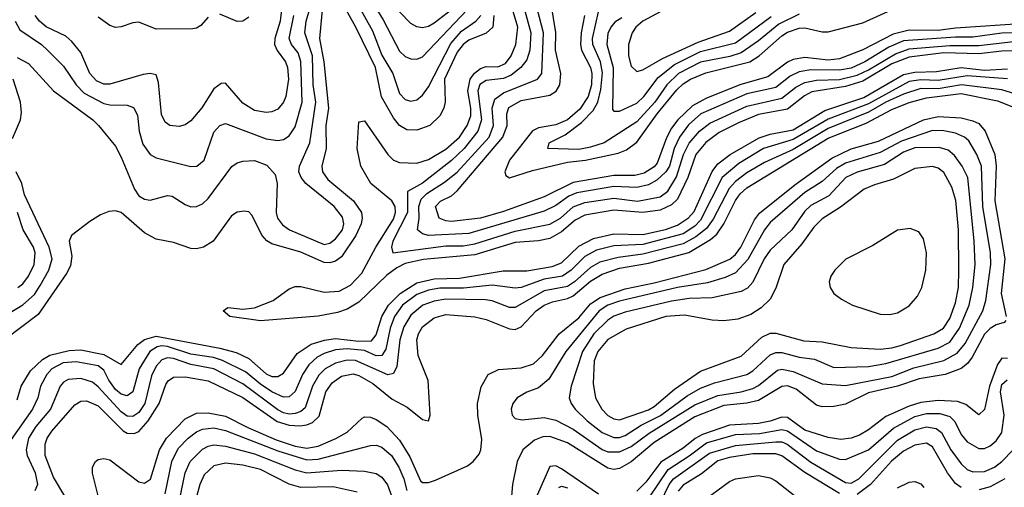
# Model space of a CAD drawing. Header units: inches. Extents: x 884549 to 1028252, y 526810 to 653624.
# Tile 378 of 656: x 914399 to 917798, y 616901 to 618515. Entities that reach past the tile are written whole.
import ezdxf

# ---------------------------------------------------------------- set-up
doc = ezdxf.new("R2010")
doc.units = ezdxf.units.IN
doc.header["$MEASUREMENT"] = 0
doc.layers.add('A9611', color=7, linetype='Continuous')

msp = doc.modelspace()

# ---------------------------------------------------------------- linework, layer by layer
at = {"layer": 'A9611', "color": 5}
for points, elevation in [([(915452.2, 618647.8), (915434.5, 618450), (915448.9, 618370), (915464.8, 618210), (915456.6, 618150), (915457.7, 618070), (915442.3, 618010), (915444.9, 617990), (915463.5, 617963.5), (915551.4, 617890), (915579, 617850), (915581.7, 617830), (915577.8, 617810), (915560.1, 617770), (915510, 617696.7), (915490, 617681.7), (915470, 617675.8), (915450, 617676.5), (915370, 617712), (915270, 617741.2), (915252.1, 617752.1), (915236.8, 617770), (915200.1, 617840.1), (915190, 617851.3), (915174.4, 617854.4), (915150, 617851.1), (915130, 617837.8), (915067, 617750), (915034.3, 617730), (915010, 617724.3), (914990, 617725), (914930, 617745.9), (914870, 617757.2), (914830, 617779.5), (914750, 617849.1), (914730, 617855.1), (914706.6, 617853.4), (914678, 617842), (914641, 617819), (914577.7, 617770), (914569.9, 617750), (914579.2, 617699.2), (914574.9, 617665.1), (914561.2, 617638.8), (914462.9, 617497.1), (914350, 617412.2)], 2520), ([(917890, 618407.9), (917790, 618406.6), (917710, 618397.2), (917590, 618400.5), (917470, 618385.8), (917410, 618362.6), (917310, 618302.7), (917250, 618284.2), (917134.3, 618265.7), (917108.1, 618251.9), (917050, 618206.7), (916950, 618187.9), (916880.4, 618159.6), (916814.5, 618125.5), (916768.4, 618091.6), (916733.4, 618050), (916706.4, 617970), (916670, 617895.8), (916650, 617876.5), (916610, 617857.3), (916550, 617849.8), (916450, 617858), (916350, 617840.2), (916316.6, 617823.4), (916270, 617782.7), (916230, 617759.6), (916190, 617751.8), (916110, 617745.5), (915970, 617703.5), (915793, 617687), (915730, 617673.5), (915701.1, 617658.9), (915666.9, 617633.1), (915570, 617540.3), (915530, 617515.8), (915496.2, 617503.8), (915430, 617491.2), (915230, 617475.6), (915125.2, 617490), (915101.2, 617510), (915118, 617522), (915170, 617515.6), (915210, 617520.6), (915274.5, 617545.5), (915330, 617585.4), (915350, 617593.8), (915370, 617594.4), (915450, 617573.9), (915501.7, 617578.3), (915541, 617599), (915579.9, 617640.1), (915629.2, 617730), (915690, 617826.9), (915696.8, 617850), (915695.4, 617870), (915683.4, 617890), (915612, 617950), (915576.7, 618010), (915563.8, 618070), (915570, 618163), (915590, 618165.6), (915670.2, 618050.2), (915690, 618030.7), (915710, 618021.7), (915770, 618019.9), (915810, 618033), (915870, 618067.7), (915917.1, 618110), (915944.5, 618150), (915956.3, 618183.7), (915957.1, 618210), (915946.9, 618270), (915954.5, 618310), (915969.7, 618330.3), (915990, 618346.8), (916010, 618353.3), (916050, 618352.9), (916076.2, 618363.8), (916095.8, 618390), (916112, 618430), (916118.7, 618490), (916083.6, 618610)], 2480), ([(915546.1, 618606.1), (915616.9, 618476.9), (915650, 618393), (915687.3, 618330), (915710, 618260.4), (915730, 618239.6), (915750, 618234), (915770, 618239.1), (915790, 618254.5), (915810, 618283.8), (915887.2, 618432.8), (915924.5, 618475.5), (915973.9, 618510), (915991.8, 618530)], 2540), ([(915584.2, 618630), (915654.4, 618514.4), (915710, 618406.3), (915730, 618388.4), (915750, 618380.1), (915770, 618379.5), (915790, 618387.5), (915945.7, 618550)], 2560), ([(916126.1, 618610), (916163.5, 618470), (916159.9, 618410), (916150, 618377), (916129.9, 618350), (916096.5, 618323.5), (916070, 618312.7), (916010, 618304.9), (915988.3, 618291.7), (915981, 618270), (915994, 618170), (915981.2, 618130), (915933.6, 618070), (915890, 618028.9), (915790, 617950.4), (915738.5, 617921.5), (915737.5, 617850), (915687.1, 617750), (915682.9, 617730), (915687.6, 617710), (915870, 617734.3), (915930, 617734.9), (915970, 617741.1), (916110, 617784.9), (916230, 617809.5), (916266.1, 617830), (916310, 617869), (916350, 617883.5), (916450, 617898.9), (916531.9, 617888.1), (916610, 617903.6), (916636.6, 617923.4), (916666.9, 617973.1), (916691.3, 618050), (916710.6, 618089.4), (916745.9, 618130), (916782.3, 618157.7), (916910, 618216.6), (917030, 618243.9), (917078.2, 618281.8), (917110, 618298), (917150, 618306.5), (917230, 618309.1), (917290, 618323.5), (917330, 618341.9), (917422.9, 618397.1), (917470, 618414.7), (917610, 618426.7), (917710, 618425.7), (917830, 618439.9)], 2460), ([(917870, 618471.5), (917790, 618468.2), (917690, 618454.5), (917630, 618455), (917450, 618441.8), (917400, 618420), (917317.4, 618370), (917270, 618348.1), (917230, 618340.6), (917130, 618341.6), (917090, 618335.5), (917059.6, 618320.4), (917010, 618281.4), (916910, 618259.4), (916750.9, 618190), (916707.8, 618152.2), (916676.7, 618110), (916658.3, 618070), (916642.3, 618010), (916630.2, 617989.8), (916599.1, 617960.9), (916570, 617945.1), (916530, 617935.5), (916450, 617939.4), (916322.8, 617917.2), (916294.6, 617905.4), (916250, 617873.4), (916210, 617854), (915950, 617777), (915810, 617769.7), (915790, 617775.5), (915773.1, 617790), (915778.2, 617830), (915777.1, 617870), (915784.8, 617895.2), (915804.6, 617915.4), (915865.9, 617954.1), (915910, 617988.9), (916019.7, 618110), (916034.7, 618150), (916030.7, 618210), (916039.2, 618240.8), (916070, 618262.8), (916186.9, 618310), (916202.3, 618330), (916208, 618470), (916165.8, 618630)], 2440), ([(914390, 618384.8), (914430, 618363.9), (914515.7, 618270), (914651.5, 618170), (914671.7, 618150), (914730, 618078.2), (914750, 618040.7), (914795.8, 617930), (914810, 617907.5), (914830, 617895.3), (914850, 617892.1), (914910, 617907.8), (914925.9, 617905.9), (914970, 617877.4), (914990, 617869.4), (915010, 617870.1), (915030, 617879.4), (915050, 617897.4), (915131.4, 618008.6), (915150, 618021.4), (915170, 618027.2), (915210, 618029.5), (915252.5, 618012.5), (915281.3, 617981.3), (915288.1, 617950), (915284.1, 617850), (915289.8, 617829.8), (915306.5, 617806.5), (915331.1, 617790), (915450, 617739), (915470, 617743.4), (915490, 617759.1), (915514.2, 617790), (915518.6, 617810), (915513.3, 617833.3), (915484.6, 617870), (915387.4, 617950), (915370.9, 617970), (915363.4, 617990), (915365.2, 618010), (915400.9, 618090), (915421.1, 618230), (915412.9, 618290), (915410.1, 618390), (915383.5, 618470), (915387.7, 618510), (915407.1, 618572.9)], 2540), ([(916036.3, 618530), (916032.3, 618490), (916010, 618468.6), (915950, 618444.6), (915930, 618429.4), (915910, 618403.3), (915865.4, 618310), (915868.6, 618231.4), (915863.5, 618210), (915850, 618183.4), (915814.6, 618150), (915770, 618134.2), (915735.3, 618135.3), (915710, 618150.5), (915690, 618176.9), (915648.7, 618248.7), (915627.8, 618350), (915559.3, 618490), (915504.6, 618590)], 2520), ([(917870, 618501.7), (917630, 618486.1), (917570, 618477.4), (917470, 618479.5), (917414.7, 618465.3), (917310, 618411.3), (917230, 618380.5), (917190, 618375.4), (917110, 618384.4), (917070, 618378.3), (917050, 618368.3), (916981.9, 618318.1), (916889, 618291), (916770, 618244.1), (916722.4, 618217.6), (916670.8, 618170), (916650, 618141.2), (916632.6, 618107.4), (916600.5, 618019.5), (916590, 618006.8), (916554.8, 617985.2), (916522.7, 617977.3), (916450, 617977.1), (916310, 617952.6), (916210, 617903.6), (916070, 617853.3), (915990, 617829.7), (915890, 617818.9), (915870, 617820.6), (915847.7, 617830), (915834.5, 617870), (915851.7, 617888.3), (915890, 617907.4), (915910, 617924.6), (916067.1, 618110), (916082.3, 618150), (916080.7, 618190), (916088, 618212), (916130, 618236.7), (916230, 618254.2), (916251.4, 618268.6), (916263.8, 618290), (916267.4, 618330), (916248.6, 618410), (916250.5, 618470.5), (916234.3, 618570)], 2420), ([(914384.1, 618510), (914400, 618480), (914474.4, 618430), (914495.7, 618410), (914550, 618354.8), (914594.1, 618290), (914621.6, 618261.6), (914690, 618225.9), (914710, 618220.9), (914770, 618219.8), (914792.3, 618212.3), (914806, 618186), (914811.7, 618130), (914824.9, 618084.9), (914849.4, 618050), (914870, 618038.4), (914990, 618008.3), (915010.4, 618009.6), (915035.7, 618030), (915070, 618127.3), (915090, 618149.4), (915110, 618156.6), (915250, 618104.4), (915290, 618097.7), (915310, 618101.9), (915330, 618114), (915350, 618145.2), (915374.1, 618230), (915370, 618370.9), (915360.4, 618400.4), (915337.9, 618430), (915329.7, 618450), (915345.7, 618530)], 2560), ([(915303.3, 618550), (915298.1, 618510), (915279.5, 618450), (915279.3, 618430), (915288.4, 618408.4), (915316.8, 618370), (915323.5, 618350), (915326.8, 618310), (915318.1, 618250), (915309.6, 618230.4), (915290, 618206.4), (915270, 618197.1), (915250, 618194.6), (915210, 618201.7), (915170, 618227.4), (915110, 618296.3), (915094.6, 618294.6), (915070, 618276.2), (915028.5, 618211.5), (914990, 618166), (914970, 618152.2), (914950, 618146.3), (914917.1, 618150), (914901.8, 618161.8), (914888.3, 618188.3), (914878.6, 618298.6), (914870, 618324.4), (914850, 618329.5), (914825.7, 618325.7), (914710, 618292.5), (914690, 618292.6), (914664, 618304), (914641.6, 618330), (914610, 618401.9), (914579.7, 618439.7), (914558.3, 618458.3), (914490.8, 618490.8), (914467.9, 618510), (914453, 618530)], 2580), ([(915190, 618523.5), (915170, 618510.1), (915150, 618508.8), (915090, 618534.3)], 2620), ([(915890, 618549.2), (915830, 618503), (915810, 618491.7), (915790, 618487.5), (915770, 618491.1), (915750, 618502), (915710, 618542.2)], 2580), ([(916348.9, 618530), (916337.8, 618470), (916335.8, 618430), (916339.2, 618410), (916369.5, 618350), (916374, 618330), (916373, 618290), (916361.4, 618250), (916333.1, 618206.9), (916290, 618169.8), (916250, 618151.8), (916190, 618141.6), (916170, 618131.7), (916090.3, 618030), (916074.1, 617990), (916077, 617977), (916090, 617969.6), (916170, 617994.5), (916290, 618023.8), (916352.9, 618030), (916465.3, 618054.7), (916494.3, 618065.7), (916530, 618092), (916600.4, 618190), (916667.4, 618272.6), (916690, 618294.2), (916714.9, 618310), (916768.5, 618331.5), (916920.3, 618370), (916952.2, 618390), (917030, 618459.3), (917050, 618472.1), (917090, 618486.1), (917110, 618486.8), (917170, 618472.8), (917190, 618473.5), (917310, 618504.5), (917396.4, 618543.6)], 2380), ([(917090, 618534.4), (917020.4, 618499.6), (916950, 618442.3), (916890, 618401.4), (916851.3, 618388.7), (916750, 618368.3), (916673.9, 618330), (916632.8, 618290), (916592.2, 618230), (916530, 618162.4), (916417.2, 618090), (916370, 618074.7), (916330, 618067.5), (916223, 618070), (916226.6, 618090), (916282.7, 618117.3), (916339.3, 618160.7), (916378.6, 618201.4), (916395, 618230), (916405.5, 618274.5), (916411.3, 618331.3), (916403.8, 618370), (916377.8, 618430), (916376.8, 618450), (916397.6, 618542.4)], 2360), ([(916614.8, 618545.2), (916550, 618509.7), (916526.1, 618490), (916514, 618470), (916500.6, 618430), (916500.9, 618390), (916510, 618354.7), (916530, 618336.8), (916550, 618342.1), (916618.5, 618381.5), (916741.9, 618438.1), (916850, 618475.3), (916940.1, 618539.9)], 2320), ([(915050, 618523.9), (915024.6, 618495.4), (915010, 618485.8), (914996, 618484), (914870, 618482.1), (914810, 618506.4), (914790, 618504.3), (914750, 618490.1), (914730, 618488.8), (914710, 618495.6), (914670, 618523.8)], 2620), ([(916478.4, 618521.6), (916453.6, 618506.4), (916439.7, 618490), (916430, 618467.2), (916426.7, 618430), (916447.8, 618350), (916445.3, 618205.3), (916450, 618199.8), (916470, 618199.7), (916530, 618227.6), (916554.3, 618250), (916603.9, 618316.1), (916659.7, 618360.3), (916750, 618405.1), (916870, 618435.9), (916993.8, 618526.2)], 2340), ([(914390, 617202.6), (914404.1, 617250), (914436.7, 617303.3), (914478.4, 617341.6), (914503.5, 617356.5), (914570, 617373.3), (914610, 617375.7), (914690, 617359.4), (914750, 617324.5), (914806.6, 617393.4), (914830, 617410.4), (914870, 617422), (915090, 617381.1), (915146, 617366), (915190, 617345), (915250, 617291.9), (915270, 617283.4), (915290, 617282.7), (915310, 617294.6), (915357.6, 617362.4), (915405, 617395), (915451.4, 617408.6), (915490, 617413.9), (915570, 617405.1), (915613.3, 617406.7), (915630, 617426.6), (915650, 617490), (915672.5, 617530), (915712.2, 617570), (915770, 617606.2), (915830, 617620.3), (915917.8, 617622.2), (916068.1, 617648.1), (916150, 617647.6), (916237, 617663), (916270, 617675.5), (916330, 617733.7), (916379.9, 617760.1), (916450, 617776.1), (916550, 617773.3), (916628.7, 617791.3), (916670, 617805.7), (916708.5, 617831.5), (916727.4, 617852.6), (916790, 617991), (916810, 618017.5), (916852.3, 618050), (916952.7, 618107.3), (916990, 618119.7), (917070, 618135.1), (917178.5, 618201.5), (917313.5, 618246.5), (917450, 618326.4), (917490, 618334.6), (917564, 618336), (917650, 618350.1), (917730, 618340.8), (917810, 618346)], 2520), ([(917810, 618310.7), (917670, 618321.8), (917570, 618305), (917510, 618307.6), (917470, 618301.5), (917330, 618225), (917190, 618172), (917070, 618101.4), (916967.2, 618070), (916881.6, 618018.4), (916824.9, 617970), (916750, 617823.6), (916730, 617802.7), (916690, 617775.7), (916550, 617739), (916450, 617734), (916390, 617719.8), (916350, 617697.7), (916303.6, 617650), (916272.8, 617630), (916210, 617619.5), (916130, 617591.1), (916110, 617588.6), (916030, 617598.4), (915931.9, 617588.1), (915850, 617587.7), (915810, 617581), (915770, 617566.8), (915721.3, 617530), (915693.1, 617490), (915678.4, 617450), (915662.7, 617377.3), (915650, 617355.2), (915630, 617355.1), (915590, 617372.6), (915530, 617378.3), (915490, 617375.1), (915450, 617362.4), (915426.3, 617350), (915396.9, 617323.1), (915375.4, 617290), (915350, 617231.1), (915330, 617212.8), (915310, 617211.8), (915270, 617229.7), (915230, 617256.2), (915179.2, 617299.2), (915098.9, 617338.9), (915068.7, 617348.7), (914990, 617360.8), (914910, 617387.1), (914890, 617389.6), (914873.9, 617386.1), (914848.8, 617370), (914811.1, 617310), (914790, 617230.6), (914770, 617216.4), (914750, 617221.7), (914730, 617238.6), (914707, 617270), (914690, 617304.8), (914670, 617319.7), (914594.3, 617334.3), (914548.9, 617330), (914510.4, 617310), (914492.4, 617290), (914471.6, 617250), (914461.4, 617210), (914443.9, 617170), (914370, 617065.2)], 2540), ([(914374.7, 618105.3), (914402.1, 618170), (914405, 618195), (914401.9, 618230), (914377.2, 618310)], 2540), ([(917853.5, 618253.5), (917790, 618273), (917650.9, 618290.9), (917570, 618276.6), (917510, 618277.9), (917450, 618258.1), (917390, 618230.6), (917330, 618195.5), (917190, 618139.3), (917070, 618067.2), (916970, 618021.6), (916910, 617986.2), (916870, 617956.2), (916848.1, 617931.9), (916793.2, 617826.8), (916770, 617794.4), (916734, 617766), (916690, 617740.8), (916550, 617705.5), (916465.5, 617694.5), (916401.9, 617678.1), (916370, 617659.9), (916314.8, 617610), (916290, 617593.5), (916210, 617579), (916110, 617521.6), (916090, 617521.2), (916030, 617544.3), (916007.9, 617547.9), (915870, 617550.2), (915830, 617543.4), (915790.8, 617529.2), (915750, 617494.9), (915725.4, 617454.6), (915711.6, 617410), (915701.8, 617318.2), (915690, 617293.4), (915670, 617288.5), (915558, 617338), (915530, 617339.7), (915490, 617329.7), (915454.3, 617310), (915431.8, 617288.2), (915410.6, 617250), (915385, 617175), (915370, 617162.1), (915350, 617154.9), (915330, 617153.1), (915310, 617157.5), (915290, 617168.3), (915170, 617257.6), (915070, 617309.7), (914990, 617324.6), (914930, 617345.5), (914910, 617347.6), (914890, 617340.6), (914870, 617318.4), (914854.8, 617285.2), (914831.5, 617190), (914810, 617158.7), (914790, 617144.6), (914770, 617146.5), (914750, 617160.7), (914670, 617248), (914650, 617263.4), (914610, 617276.6), (914566.8, 617273.2), (914550, 617264), (914539.2, 617250), (914505.3, 617170), (914455.1, 617110), (914430.1, 617070), (914421.4, 617030), (914424.5, 617010), (914452.5, 616950), (914460.7, 616910), (914451.3, 616888.7)], 2560), ([(914554.8, 616870), (914515.6, 616935.6), (914487.2, 617010), (914486.7, 617050), (914493.6, 617070), (914510, 617094.8), (914590, 617185.8), (914610, 617197.5), (914630, 617198.9), (914670, 617181.5), (914756.1, 617096.1), (914770, 617087), (914794.1, 617085.9), (914810, 617093), (914842.8, 617130), (914880.5, 617190), (914903.9, 617256.1), (914912, 617268), (914930, 617280.5), (914970, 617281.7), (915050, 617268.5), (915170, 617210.9), (915287.7, 617127.7), (915330, 617115.2), (915366.8, 617113.2), (915390, 617116.1), (915410, 617124.5), (915433.2, 617146.8), (915455.9, 617230), (915478.5, 617261.5), (915510, 617284.2), (915550, 617292.2), (915570, 617287), (915618.8, 617258.8), (915685.3, 617205.3), (915736.9, 617176.9), (915790, 617134.4), (915810, 617129.8), (915816.6, 617150), (915808.9, 617268.9), (915775.4, 617355.4), (915770.5, 617410), (915775.6, 617430), (915790, 617455), (915830, 617485.7), (915870, 617497), (915970, 617488.9), (916010, 617480.5), (916090, 617447.9), (916110, 617445.2), (916130, 617454.2), (916182.8, 617510), (916210, 617529.6), (916238.8, 617541.2), (916290, 617552), (916310, 617562), (916370, 617611.9), (916410, 617636.6), (916470, 617657.3), (916570, 617674.2), (916708.8, 617711.2), (916784.1, 617755.9), (916805.5, 617774.5), (916829.7, 617810.3), (916870, 617891.1), (916886.4, 617913.6), (916910, 617934.3), (917190, 618105.9), (917322.1, 618157.9), (917410, 618205), (917470, 618229), (917530, 618245.2), (917650, 618260), (917774.6, 618234.6), (917830, 618212.7)], 2580), ([(914680.2, 616830), (914650.1, 616949.9), (914650.9, 616970), (914661.2, 616990), (914670, 616996.8), (914690, 617000.2), (914710, 616994.9), (914810, 616919.4), (914830, 616914.5), (914851.1, 616928.9), (914881.8, 617030), (914905.9, 617070), (914970, 617136.5), (915010, 617156.3), (915050, 617158.1), (915110, 617146.4), (915186.8, 617106.8), (915284.2, 617064.2), (915350, 617043.1), (915390, 617035.4), (915430, 617043.1), (915491.2, 617068.8), (915529.2, 617090.8), (915581.1, 617138.9), (915590, 617143.6), (915610, 617142.8), (915630, 617135), (915667.1, 617110), (915710, 617063.8), (915745.8, 617005.8), (915783.1, 616923.1), (915790, 616917.6), (915810, 616917.4), (915834.7, 616925.3), (915945, 616975), (915965.3, 616990), (915985, 617015), (915991.3, 617030), (915994.3, 617065.7), (915981.3, 617150), (915980.1, 617190), (915992.6, 617247.4), (916016.9, 617290), (916052.3, 617307.7), (916130, 617313.5), (916173, 617327), (916204.6, 617355.4), (916262.2, 617430), (916330, 617485.6), (916370, 617533.8), (916403.6, 617556.4), (916490, 617586.3), (916590, 617606.9), (916767.6, 617652.4), (916851.1, 617688.9), (916870, 617704.3), (916889, 617730), (916936.2, 617823.8), (916953, 617847), (917075.4, 617944.6), (917202.5, 618037.5), (917270, 618069.4), (917363.8, 618096.2), (917519.1, 618170), (917570, 618181.4), (917650, 618176.3), (917690, 618166.6), (917710, 618156.7), (917732.9, 618130), (917765.2, 618050), (917770.9, 618010), (917765.7, 617890), (917800.6, 617690), (917787.2, 617570), (917805.2, 617490)], 2620), ([(914250, 617433.6), (914410, 617530.4), (914450, 617566.5), (914470, 617598), (914499.8, 617650), (914510.9, 617690), (914500.5, 617730), (914416.1, 617910), (914406.7, 617950), (914387.4, 617990)], 2540), ([(914392.6, 617590), (914410, 617603.4), (914430, 617629.1), (914449.3, 617670), (914452.7, 617710), (914446.6, 617730), (914411.7, 617790), (914391.6, 617850)], 2560), ([(917803.7, 617476.3), (917798.4, 617470), (917770, 617461.3), (917750, 617449.4), (917730.1, 617429.9), (917687, 617350), (917671.4, 617328.6), (917650, 617310.7), (917594.4, 617290), (917504.9, 617275.1), (917430, 617249.7), (917330, 617226.5), (917250, 617187.7), (917210, 617179.3), (917170, 617178.4), (917150, 617184.3), (917079.8, 617239.8), (917050, 617250.6), (917030, 617248.6), (916950, 617200.7), (916910, 617191.1), (916830, 617182.7), (916730, 617144.5), (916590, 617055.1), (916510, 616988), (916470, 616965.6), (916450, 616962.5), (916430, 616966.5), (916290, 617054.3), (916230, 617076.4), (916205.6, 617074.4), (916176.9, 617063.1), (916136.2, 617030), (916117.2, 616990), (916100.5, 616910), (916097.5, 616870)], 2620), ([(917810, 617345.1), (917790, 617347), (917774.8, 617325.2), (917747.2, 617250), (917730.3, 617169.7), (917710, 617150.3), (917666, 617186), (917636.7, 617196.7), (917570, 617200.1), (917510, 617193.7), (917470, 617180.6), (917390, 617144.6), (917330, 617099.1), (917298.8, 617081.2), (917270, 617070.7), (917233.8, 617066.2), (917190, 617072.5), (917110, 617098), (917050, 617141.4), (917030, 617143.1), (916990, 617129.1), (916950, 617121.3), (916850, 617115.7), (916756.6, 617083.4), (916730.9, 617069.1), (916690, 617035.4), (916612.1, 616987.9), (916561.1, 616918.9), (916530, 616887.8)], 2580), ([(916573, 616867), (916637.6, 616962.4), (916710, 617008.8), (916770, 617054.2), (916870, 617083.1), (916953.6, 617086.4), (917030, 617100.3), (917050, 617096.1), (917150, 617026.5), (917230, 616997.9), (917250, 616996.5), (917330, 617029.8), (917415.6, 617104.4), (917490, 617144.9), (917530, 617155.4), (917575.4, 617155.4), (917610, 617145), (917627.4, 617127.4), (917650, 617082.6), (917670, 617057.4), (917710, 617034.4), (917730, 617035.1), (917750, 617043.8), (917770, 617060.7), (917790, 617090.2), (917798.1, 617150), (917785.8, 617230), (917790, 617255.4), (917808.4, 617271.6)], 2560), ([(914901.9, 616878.1), (914924.3, 616990), (914945.8, 617034.2), (914981, 617070), (915010, 617091.9), (915030, 617101.2), (915070, 617105.4), (915110, 617097.2), (915290, 617026.2), (915390, 616996), (915430, 616998), (915610, 617044.8), (915630, 617045.6), (915650, 617039), (915682.3, 617010), (915708.3, 616970), (915725.2, 616930), (915735.4, 616890)], 2640), ([(916611.5, 616848.5), (916641.7, 616910), (916656.2, 616930), (916781, 617019), (916870, 617045.3), (917010, 617057.8), (917030, 617057.6), (917049, 617049), (917130, 616987.9), (917250, 616916.9), (917270, 616914.6), (917296.5, 616930), (917430, 617063.6), (917490, 617098.5), (917530, 617109.5), (917563.5, 617103.5), (917581.2, 617090), (917613.5, 617030), (917650, 616981.3), (917670, 616962.2), (917690, 616954.2), (917730, 616955.2), (917764.6, 616970), (917789.9, 616990), (917829.5, 617030)], 2540), ([(914950.3, 616850), (914970.6, 616950), (914987.9, 616990), (915030, 617032.7), (915050, 617043), (915070, 617046.9), (915110, 617042.3), (915210, 617016.3), (915350, 616960.6), (915390, 616950), (915510, 616959.9), (915590, 616956.6), (915630, 616948), (915650, 616935.4), (915669.1, 616909.1), (915697.7, 616830)], 2660), ([(917650, 616899.9), (917630, 616913.8), (917602, 616950), (917550, 617040.5), (917530, 617052.9), (917490, 617045.9), (917450, 617025.9), (917408.9, 616991.1), (917336.5, 616910), (917290, 616875.4)], 2520), ([(917230, 616879), (917110, 616952.1), (917030, 617009.8), (917010, 617016.6), (916930, 617015.7), (916850, 617003.7), (916810, 616992), (916752.8, 616947.2), (916690, 616908), (916672.9, 616887.1)], 2520), ([(915564.3, 616884.3), (915481.9, 616901.9), (915370, 616899.4), (915330, 616911.7), (915230, 616961.7), (915170, 616976.8), (915110, 616983.5), (915070, 616975.1), (915036, 616944), (915020.6, 616910), (914999.5, 616830)], 2680), ([(916397.4, 616877.4), (916270, 616964.2), (916250, 616974.6), (916230, 616972.4), (916186.1, 616873.9)], 2580), ([(916750, 616846.8), (916850, 616920.1), (916870, 616929.3), (916950, 616941.4), (916990, 616933.3), (917010, 616923.1), (917090, 616860.1)], 2480), ([(916260.4, 616899.6), (916270, 616904), (916290, 616898.3)], 2560), ([(917430, 616898.2), (917470, 616918.2), (917490, 616920.1), (917510, 616912.4), (917520.2, 616900.2)], 2480), ([(917799.7, 616930), (917750, 616902.3), (917712, 616892)], 2520)]:
    msp.add_lwpolyline(points, dxfattribs=dict(at, elevation=elevation))
for points, elevation in [([(917550, 618133.2), (917444, 618096), (917370, 618056.2), (917250, 618019.8), (917219, 618001), (917170, 617956.3), (917110, 617918.3), (916990, 617814.6), (916970, 617789.4), (916912.9, 617687.1), (916870, 617640.7), (916834.9, 617625.1), (916773.4, 617606.6), (916670, 617590.3), (916470, 617543.2), (916429.9, 617530.1), (916399.8, 617510), (916284.4, 617370), (916225.8, 617274.2), (916190, 617243.6), (916150, 617229.1), (916116.1, 617210), (916101.5, 617190), (916096.3, 617170), (916099.7, 617150), (916110, 617137.8), (916133.6, 617133.6), (916210, 617141.1), (916250, 617132.8), (916310, 617101.6), (916410, 617031.7), (916430, 617022.7), (916470, 617022.6), (916510, 617041.7), (916572.9, 617087.1), (916730, 617185.8), (916810, 617217.5), (916890, 617230.7), (916930, 617242.1), (916950, 617252.5), (917015.2, 617304.8), (917030, 617308.6), (917070, 617300.2), (917170, 617257.5), (917250, 617251.8), (917410, 617283.5), (917486.3, 617313.7), (917590, 617338), (917636.1, 617363.9), (917663, 617397), (917724.3, 617510), (917734.3, 617545.7), (917752.4, 617670), (917751.2, 617710), (917724.3, 617870), (917719.4, 618010), (917703.8, 618050), (917676.5, 618096.5), (917660.8, 618110), (917630, 618123.3), (917590, 618131.7)], 2640), ([(917573.8, 618073.8), (917490, 618073.2), (917450, 618057.9), (917385.2, 618014.8), (917290, 617989.1), (917251.9, 617970), (917193.1, 617906.9), (917130, 617873.6), (917110, 617853.6), (917065.1, 617790), (916990, 617719.2), (916969.5, 617690), (916930, 617608.5), (916911.5, 617588.5), (916890, 617577), (916790, 617554.7), (916710, 617552.8), (916650, 617543.4), (916490, 617505.4), (916450, 617491), (916430, 617478.3), (916381.7, 617430), (916342.2, 617370), (916302.6, 617250), (916296.6, 617210), (916302.7, 617190), (916317.4, 617170), (916358.4, 617130), (916409.6, 617090), (916450, 617072.4), (916470, 617072.8), (916490, 617079.5), (916544.7, 617115.3), (916611.3, 617148.7), (916703.4, 617216.6), (916750, 617242.9), (916798.3, 617261.7), (916910, 617290.1), (916930, 617302.7), (916990, 617357.7), (917010, 617366.4), (917030, 617366.6), (917090, 617350.1), (917143.2, 617343.2), (917210, 617314.6), (917330, 617317.6), (917390, 617327.9), (917570, 617380.5), (917610, 617402.1), (917643.9, 617450), (917676.7, 617530), (917689.7, 617590), (917697.5, 617670), (917694.5, 617750), (917672.2, 617970), (917653.1, 618010), (917626.2, 618046.2), (917604.2, 618064.2)], 2660), ([(917550, 618008), (917490, 618001.6), (917415.8, 617964.2), (917350, 617945.2), (917315.2, 617930), (917232.6, 617867.4), (917170, 617827.4), (917141, 617799), (917099, 617741), (917036.9, 617670), (917010, 617588.7), (916990.1, 617549.9), (916959.5, 617520.5), (916923.1, 617496.9), (916878.7, 617481.3), (916830, 617475.6), (916790, 617478), (916694.8, 617494.8), (916630, 617490.2), (916493, 617447), (916430, 617411), (916394.7, 617370), (916382.6, 617337.4), (916378.6, 617258.6), (916387, 617210), (916409.1, 617170), (916430, 617148.4), (916450, 617136.9), (916470, 617134.1), (916510, 617147), (916570, 617168.3), (916590, 617179.8), (916660, 617240), (916750, 617302), (916890, 617353.7), (916961.3, 617418.7), (916990, 617432.8), (917010, 617432.3), (917106.1, 617406.1), (917170, 617403.2), (917270, 617383.4), (917370, 617378), (917410, 617381.8), (917440.6, 617390), (917555.2, 617430), (917588.1, 617450), (917610, 617483.1), (917630, 617537.8), (917639.8, 617590), (917642, 617650), (917639.9, 617790), (917630.6, 617890.6), (917617.4, 617937.4), (917590, 617987.2), (917570, 618003)], 2680), ([(917473.9, 617793.9), (917430, 617788.1), (917344.6, 617735.4), (917251.4, 617688.6), (917213.1, 617650), (917199.8, 617630), (917193.5, 617610), (917196.9, 617590), (917210, 617570.3), (917236.5, 617550), (917274.3, 617530), (917370, 617498.7), (917403.1, 617496.9), (917430, 617502.9), (917470, 617527.4), (917499, 617561), (917513.7, 617590), (917527.2, 617650), (917529.9, 617710), (917519.1, 617759.1), (917503.1, 617783.1)], 2720)]:
    msp.add_lwpolyline(points, close=True, dxfattribs=dict(at, elevation=elevation))

doc.saveas('drawing.dxf')
